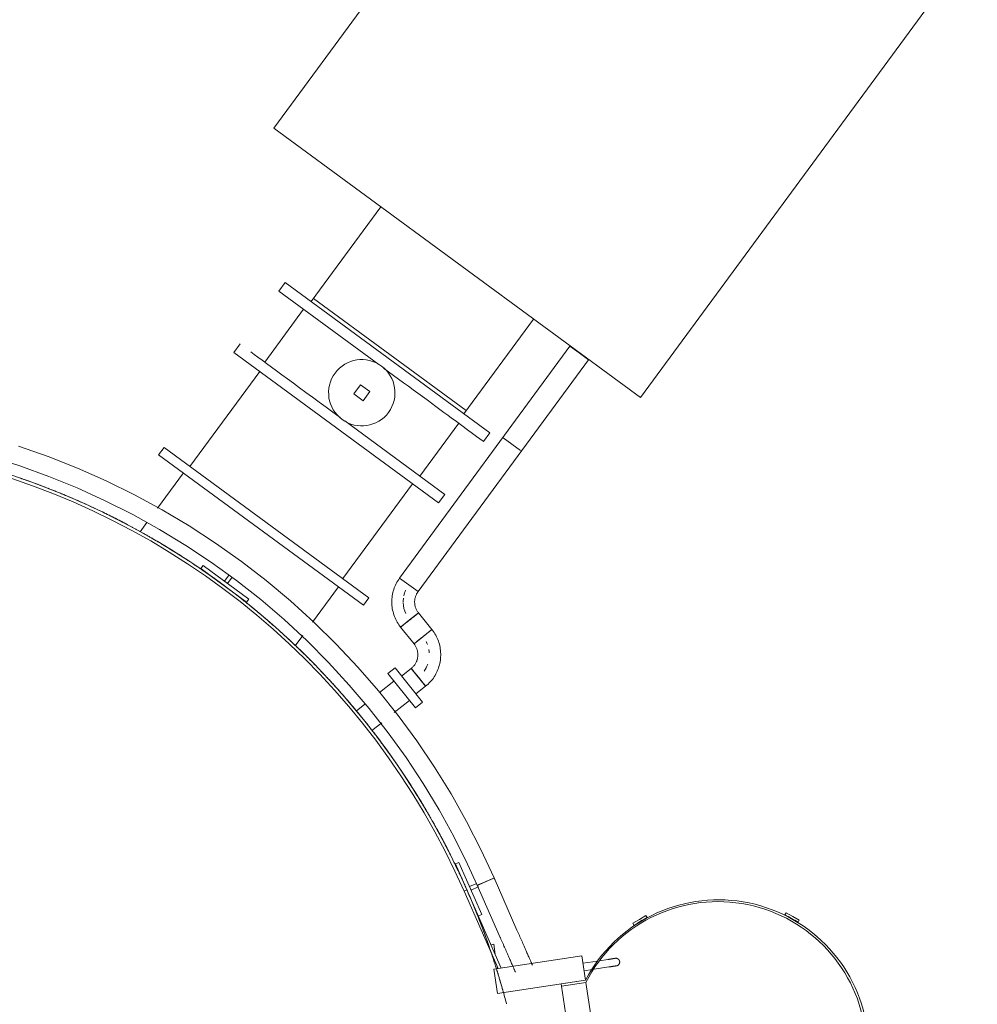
# Model space of a CAD drawing. Header units: metres. Extents: x 135583 to 135939, y 457896 to 458258.
# Tile 445 of 599: x 135792.64 to 135795.17, y 458010.69 to 458013.28. Entities that reach past the tile are written whole.
import ezdxf

# ---------------------------------------------------------------- set-up
doc = ezdxf.new("R2010")
doc.units = ezdxf.units.M
doc.linetypes.add('Hidden', pattern=[4, 2, -2])
doc.layers.add('NIEUWE INSTALLATIE', color=250, linetype='Continuous', lineweight=0)

msp = doc.modelspace()

# ---------------------------------------------------------------- linework, layer by layer
at = {"layer": 'NIEUWE INSTALLATIE'}
for p, q in [((135794.1998, 458014.206), (135793.3117, 458012.9971)), ((135794.2788, 458012.2867), (135795.1669, 458013.4955)), ((135793.3117, 458012.9971), (135794.2788, 458012.2867)), ((135793.5938, 458012.7899), (135793.41, 458012.5397)), ((135793.3415, 458012.59), (135793.3249, 458012.5675)), ((135793.8814, 458012.1933), (135793.3415, 458012.59)), ((135793.3249, 458012.5675), (135793.5887, 458012.3736)), ((135793.3902, 458012.5195), (135793.2877, 458012.3801)), ((135793.3902, 458012.5195), (135793.2877, 458012.3801)), ((135793.8129, 458012.2437), (135793.9967, 458012.4939)), ((135793.2224, 458012.428), (135793.2059, 458012.4055)), ((135793.7458, 458012.0088), (135793.2059, 458012.4055)), ((135794.0927, 458012.4221), (135793.6433, 458011.8104)), ((135794.0927, 458012.4221), (135794.117, 458012.4043)), ((135794.0975, 458012.4199), (135794.0969, 458012.4191)), ((135794.117, 458012.4043), (135794.1413, 458012.3864)), ((135793.6919, 458011.7747), (135794.1413, 458012.3864)), ((135794.1372, 458012.3895), (135794.1378, 458012.3903)), ((135793.2744, 458012.3551), (135793.0905, 458012.1049)), ((135793.5404, 458012.3204), (135793.5227, 458012.2962)), ((135793.5227, 458012.2962), (135793.5468, 458012.2784)), ((135793.5646, 458012.3026), (135793.5404, 458012.3204)), ((135793.5468, 458012.2784), (135793.5646, 458012.3026)), ((135793.7624, 458012.0313), (135793.4985, 458012.2252)), ((135793.6971, 458012.0793), (135793.7995, 458012.2187)), ((135793.6971, 458012.0793), (135793.7995, 458012.2187)), ((135793.8648, 458012.1708), (135793.8814, 458012.1933)), ((135793.022, 458012.1552), (135793.0078, 458012.1359)), ((135793.022, 458012.1552), (135793.562, 458011.7586)), ((135793.0078, 458012.1359), (135793.5478, 458011.7392)), ((135793.0731, 458012.0879), (135793.0048, 458011.995)), ((135793.4935, 458011.8089), (135793.6773, 458012.0591)), ((135793.7458, 458012.0088), (135793.7624, 458012.0313)), ((135792.9771, 458011.9573), (135792.9591, 458011.9328)), ((135793.1193, 458011.8359), (135793.1253, 458011.844)), ((135793.2399, 458011.7467), (135793.1193, 458011.8359)), ((135793.1253, 458011.844), (135793.2458, 458011.7547)), ((135793.1815, 458011.8023), (135793.1937, 458011.8188)), ((135793.2018, 458011.8129), (135793.1896, 458011.7964)), ((135793.6676, 458011.7926), (135793.6433, 458011.8104)), ((135793.6433, 458011.8104), (135793.6919, 458011.7747)), ((135793.1896, 458011.7964), (135793.1815, 458011.8023)), ((135793.4138, 458011.6937), (135793.4825, 458011.7872)), ((135793.6919, 458011.7747), (135793.6676, 458011.7926)), ((135793.2458, 458011.7547), (135793.2399, 458011.7467)), ((135793.5478, 458011.7392), (135793.562, 458011.7586)), ((135793.6931, 458011.7187), (135793.646, 458011.681)), ((135793.646, 458011.681), (135793.6696, 458011.6998)), ((135793.6696, 458011.6998), (135793.6931, 458011.7187)), ((135793.6931, 458011.7187), (135793.6923, 458011.718)), ((135793.7284, 458011.6746), (135793.6931, 458011.7187)), ((135793.646, 458011.681), (135793.6468, 458011.6816)), ((135793.646, 458011.681), (135793.6814, 458011.6369)), ((135793.6814, 458011.6369), (135793.7284, 458011.6746)), ((135793.7284, 458011.6746), (135793.7049, 458011.6557)), ((135793.7284, 458011.6746), (135793.7276, 458011.6739)), ((135793.3682, 458011.6316), (135793.3879, 458011.6585)), ((135793.7049, 458011.6557), (135793.6814, 458011.6369)), ((135793.6814, 458011.6369), (135793.6822, 458011.6375)), ((135793.6312, 458011.5733), (135793.6125, 458011.5583)), ((135793.7037, 458011.4829), (135793.6312, 458011.5733)), ((135793.6742, 458011.5721), (135793.6486, 458011.5516)), ((135793.6742, 458011.5721), (135793.6931, 458011.5486)), ((135793.7119, 458011.5251), (135793.6742, 458011.5721)), ((135793.6742, 458011.5721), (135793.6748, 458011.5713)), ((135793.685, 458011.4679), (135793.6125, 458011.5583)), ((135793.6931, 458011.5486), (135793.7119, 458011.5251)), ((135793.6281, 458011.5388), (135793.5902, 458011.5084)), ((135793.6863, 458011.5046), (135793.7119, 458011.5251)), ((135793.7119, 458011.5251), (135793.7113, 458011.5259)), ((135793.552, 458011.4778), (135793.5291, 458011.4595)), ((135793.6294, 458011.4554), (135793.6693, 458011.4874)), ((135793.685, 458011.4679), (135793.7037, 458011.4829)), ((135793.5701, 458011.4079), (135793.5963, 458011.4288)), ((135793.7907, 458011.0564), (135793.7999, 458011.0604)), ((135793.8209, 458010.9877), (135793.7907, 458011.0564)), ((135793.7999, 458011.0604), (135793.8601, 458010.9231)), ((135793.828, 458010.9963), (135793.8468, 458011.0046)), ((135793.8483, 458010.9998), (135793.8506, 458011.0008)), ((135793.9086, 458010.8624), (135793.8483, 458010.9998)), ((135793.8925, 458011.0192), (135793.9528, 458010.8818)), ((135793.8135, 458010.9845), (135793.8208, 458010.9877)), ((135793.8135, 458010.9845), (135793.8209, 458010.9877)), ((135793.9032, 458010.7801), (135793.8135, 458010.9845)), ((135793.8209, 458010.9877), (135793.9114, 458010.7814)), ((135793.832, 458010.9872), (135793.828, 458010.9963)), ((135793.8508, 458010.9954), (135793.832, 458010.9872)), ((135793.8601, 458010.9231), (135793.851, 458010.919)), ((135794.293, 458010.9204), (135794.2759, 458010.91)), ((135794.2963, 458010.9149), (135794.293, 458010.9204)), ((135794.6626, 458010.9275), (135794.6594, 458010.9219)), ((135794.6801, 458010.9178), (135794.6626, 458010.9275)), ((135794.2759, 458010.91), (135794.2588, 458010.8996)), ((135794.2588, 458010.8996), (135794.2622, 458010.8941)), ((135794.6975, 458010.908), (135794.6801, 458010.9178)), ((135794.6943, 458010.9023), (135794.6975, 458010.908)), ((135793.8844, 458010.843), (135793.8915, 458010.8441)), ((135793.8915, 458010.8441), (135793.8956, 458010.8174)), ((135793.9086, 458010.8624), (135793.909, 458010.8615)), ((135794.1237, 458010.8139), (135793.8914, 458010.7783)), ((135793.9935, 458010.7891), (135793.9931, 458010.79)), ((135794.1336, 458010.7496), (135794.1237, 458010.8139)), ((135794.1661, 458010.8001), (135794.1268, 458010.7941)), ((135794.1924, 458010.8042), (135794.1703, 458010.8008)), ((135793.8914, 458010.7783), (135793.9013, 458010.7141)), ((135793.9003, 458010.7869), (135793.9013, 458010.7799)), ((135794.1298, 458010.7743), (135794.1517, 458010.7777)), ((135794.1564, 458010.7784), (135794.1955, 458010.7844)), ((135793.9013, 458010.7141), (135794.1336, 458010.7496)), ((135794.1336, 458010.7496), (135794.0693, 458010.7398)), ((135794.0693, 458010.7398), (135794.0702, 458010.7339)), ((135794.0702, 458010.7339), (135794.1345, 458010.7437)), ((135794.1345, 458010.7437), (135794.2037, 458010.291)), ((135794.1395, 458010.2811), (135794.0702, 458010.7339))]:
    msp.add_line(p, q, dxfattribs=at)
at = {"layer": 'NIEUWE INSTALLATIE', "linetype": 'Hidden'}
for p, q in [((135793.4164, 458012.548), (135793.8191, 458012.2522)), ((135793.4164, 458012.548), (135793.8191, 458012.2522)), ((135793.4164, 458012.548), (135793.8191, 458012.2522)), ((135793.4164, 458012.548), (135793.8191, 458012.2522)), ((135793.9166, 458012.1805), (135793.9625, 458012.1468)), ((135793.9166, 458012.1805), (135793.9625, 458012.1468)), ((135793.9166, 458012.1805), (135793.9625, 458012.1468)), ((135793.9166, 458012.1805), (135793.9625, 458012.1468)), ((135793.2862, 458011.7066), (135793.2855, 458011.7072)), ((135793.2862, 458011.7066), (135793.2855, 458011.7072)), ((135793.6902, 458011.2364), (135793.6891, 458011.2381)), ((135793.6902, 458011.2364), (135793.6891, 458011.2381))]:
    msp.add_line(p, q, dxfattribs=at)
at = {"layer": 'NIEUWE INSTALLATIE', "flags": 128}
for points in [[(135793.8926, 458011.0192), (135793.8577, 458011.0946), (135793.8197, 458011.1686), (135793.7789, 458011.241), (135793.7352, 458011.3117), (135793.6887, 458011.3806), (135793.6395, 458011.4476), (135793.5876, 458011.5126), (135793.5332, 458011.5755), (135793.4763, 458011.6361), (135793.4171, 458011.6944), (135793.3555, 458011.7503), (135793.2918, 458011.8036), (135793.226, 458011.8544), (135793.1582, 458011.9025), (135793.0885, 458011.9479), (135793.0171, 458011.9904), (135792.9441, 458012.0301), (135792.8695, 458012.0668), (135792.7935, 458012.1005), (135792.7162, 458012.1311), (135792.6378, 458012.1586)], [(135792.5641, 458012.131), (135792.6415, 458012.1064), (135792.7179, 458012.0788), (135792.793, 458012.0482), (135792.867, 458012.0145), (135792.9395, 458011.978), (135793.0104, 458011.9386), (135793.0798, 458011.8963), (135793.1474, 458011.8514), (135793.2131, 458011.8037), (135793.2769, 458011.7535), (135793.3387, 458011.7008), (135793.3983, 458011.6456), (135793.4556, 458011.5881), (135793.5106, 458011.5283), (135793.5631, 458011.4664), (135793.6131, 458011.4025), (135793.6606, 458011.3366), (135793.7053, 458011.2688), (135793.7473, 458011.1993), (135793.7865, 458011.1282), (135793.8228, 458011.0556), (135793.8483, 458010.9998)], [(135793.6433, 458011.8104), (135793.6409, 458011.8069), (135793.6386, 458011.8034), (135793.6364, 458011.7997), (135793.6344, 458011.796), (135793.6325, 458011.7921), (135793.6308, 458011.7882), (135793.6293, 458011.7843), (135793.6279, 458011.7803), (135793.6266, 458011.7762), (135793.6256, 458011.7721), (135793.6247, 458011.7679), (135793.6239, 458011.7637), (135793.6234, 458011.7595), (135793.623, 458011.7553), (135793.6227, 458011.751), (135793.6227, 458011.7468), (135793.6228, 458011.7425), (135793.6231, 458011.7383), (135793.6235, 458011.734), (135793.6241, 458011.7298), (135793.6249, 458011.7257), (135793.6259, 458011.7215), (135793.627, 458011.7174), (135793.6283, 458011.7134), (135793.6297, 458011.7094), (135793.6313, 458011.7054), (135793.6331, 458011.7015), (135793.635, 458011.6977), (135793.6371, 458011.694), (135793.6393, 458011.6904), (135793.6416, 458011.6868), (135793.6441, 458011.6834), (135793.646, 458011.681)], [(135793.6931, 458011.7187), (135793.692, 458011.7201), (135793.6909, 458011.7216), (135793.6899, 458011.7232), (135793.689, 458011.7248), (135793.6881, 458011.7264), (135793.6873, 458011.728), (135793.6865, 458011.7297), (135793.6859, 458011.7314), (135793.6852, 458011.7332), (135793.6847, 458011.7349), (135793.6842, 458011.7367), (135793.6839, 458011.7385), (135793.6835, 458011.7403), (135793.6833, 458011.7422), (135793.6831, 458011.744), (135793.683, 458011.7458), (135793.683, 458011.7477), (135793.683, 458011.7495), (135793.6831, 458011.7513), (135793.6833, 458011.7532), (135793.6836, 458011.755), (135793.6839, 458011.7568), (135793.6843, 458011.7586), (135793.6848, 458011.7604), (135793.6854, 458011.7621), (135793.686, 458011.7639), (135793.6867, 458011.7656), (135793.6875, 458011.7673), (135793.6883, 458011.7689), (135793.6892, 458011.7705), (135793.6901, 458011.7721), (135793.6911, 458011.7736), (135793.6919, 458011.7747)], [(135793.7119, 458011.5251), (135793.7152, 458011.5278), (135793.7183, 458011.5306), (135793.7214, 458011.5336), (135793.7243, 458011.5367), (135793.7271, 458011.5399), (135793.7297, 458011.5432), (135793.7323, 458011.5467), (135793.7346, 458011.5502), (135793.7369, 458011.5538), (135793.739, 458011.5575), (135793.7409, 458011.5613), (135793.7427, 458011.5651), (135793.7444, 458011.5691), (135793.7458, 458011.5731), (135793.7472, 458011.5771), (135793.7483, 458011.5812), (135793.7493, 458011.5853), (135793.7501, 458011.5895), (135793.7508, 458011.5937), (135793.7513, 458011.5979), (135793.7516, 458011.6022), (135793.7518, 458011.6064), (135793.7517, 458011.6107), (135793.7515, 458011.6149), (135793.7512, 458011.6192), (135793.7507, 458011.6234), (135793.75, 458011.6276), (135793.7491, 458011.6318), (135793.7481, 458011.6359), (135793.7469, 458011.64), (135793.7455, 458011.644), (135793.744, 458011.648), (135793.7423, 458011.6519), (135793.7405, 458011.6557), (135793.7385, 458011.6595), (135793.7364, 458011.6632), (135793.7341, 458011.6668), (135793.7317, 458011.6703), (135793.7291, 458011.6737), (135793.7284, 458011.6746)], [(135793.6814, 458011.6369), (135793.6825, 458011.6354), (135793.6835, 458011.6339), (135793.6845, 458011.6323), (135793.6855, 458011.6308), (135793.6864, 458011.6291), (135793.6872, 458011.6275), (135793.6879, 458011.6258), (135793.6886, 458011.6241), (135793.6892, 458011.6224), (135793.6897, 458011.6206), (135793.6902, 458011.6188), (135793.6906, 458011.617), (135793.6909, 458011.6152), (135793.6912, 458011.6134), (135793.6913, 458011.6115), (135793.6914, 458011.6097), (135793.6915, 458011.6079), (135793.6914, 458011.606), (135793.6913, 458011.6042), (135793.6911, 458011.6023), (135793.6908, 458011.6005), (135793.6905, 458011.5987), (135793.6901, 458011.5969), (135793.6896, 458011.5951), (135793.6891, 458011.5934), (135793.6884, 458011.5916), (135793.6877, 458011.5899), (135793.687, 458011.5883), (135793.6862, 458011.5866), (135793.6853, 458011.585), (135793.6843, 458011.5834), (135793.6833, 458011.5819), (135793.6822, 458011.5804), (135793.6811, 458011.5789), (135793.6799, 458011.5775), (135793.6786, 458011.5762), (135793.6773, 458011.5749), (135793.676, 458011.5736), (135793.6746, 458011.5724), (135793.6742, 458011.5721)], [(135793.9528, 458010.8818), (135793.9544, 458010.8782), (135793.956, 458010.8745), (135793.9576, 458010.8709), (135793.9592, 458010.8672), (135793.9608, 458010.8636), (135793.9624, 458010.8601), (135793.9639, 458010.8565), (135793.9655, 458010.853), (135793.967, 458010.8496), (135793.9685, 458010.8462), (135793.9699, 458010.8428), (135793.9714, 458010.8396), (135793.9728, 458010.8363), (135793.9742, 458010.8332), (135793.9755, 458010.8301), (135793.9768, 458010.8272), (135793.9781, 458010.8243), (135793.9793, 458010.8215), (135793.9805, 458010.8188), (135793.9817, 458010.8162), (135793.9828, 458010.8137), (135793.9838, 458010.8113), (135793.9848, 458010.809), (135793.9858, 458010.8068), (135793.9866, 458010.8048), (135793.9875, 458010.8029), (135793.9883, 458010.8011), (135793.989, 458010.7994), (135793.9897, 458010.7979), (135793.9903, 458010.7965), (135793.9908, 458010.7952), (135793.9913, 458010.7941), (135793.9918, 458010.7931), (135793.9921, 458010.7923), (135793.9924, 458010.7916), (135793.9927, 458010.7911), (135793.9929, 458010.7906), (135793.993, 458010.7904), (135793.993, 458010.7903)], [(135793.9488, 458010.7709), (135793.9488, 458010.7709), (135793.9487, 458010.7712), (135793.9485, 458010.7715), (135793.9483, 458010.772), (135793.948, 458010.7727), (135793.9476, 458010.7735), (135793.9472, 458010.7744), (135793.9468, 458010.7755), (135793.9462, 458010.7767), (135793.9456, 458010.7781), (135793.945, 458010.7796), (135793.9443, 458010.7812), (135793.9435, 458010.783), (135793.9427, 458010.7848), (135793.9418, 458010.7869), (135793.9408, 458010.789), (135793.9399, 458010.7912), (135793.9388, 458010.7936), (135793.9377, 458010.7961), (135793.9366, 458010.7986), (135793.9354, 458010.8013), (135793.9342, 458010.8041), (135793.933, 458010.807), (135793.9317, 458010.8099), (135793.9303, 458010.813), (135793.9289, 458010.8161), (135793.9275, 458010.8193), (135793.9261, 458010.8225), (135793.9247, 458010.8259), (135793.9232, 458010.8292), (135793.9217, 458010.8327), (135793.9201, 458010.8362), (135793.9186, 458010.8397), (135793.917, 458010.8433), (135793.9154, 458010.8469), (135793.9138, 458010.8505), (135793.9122, 458010.8541), (135793.9106, 458010.8578), (135793.909, 458010.8614), (135793.9086, 458010.8624)], [(135793.9915, 458010.7938), (135793.991, 458010.7949), (135793.9908, 458010.7952)], [(135793.993, 458010.7903), (135793.993, 458010.7903), (135793.9929, 458010.7906)], [(135794.2122, 458010.8072), (135794.2122, 458010.8072), (135794.2122, 458010.8072), (135794.2121, 458010.8072), (135794.212, 458010.8071), (135794.2118, 458010.8071), (135794.2116, 458010.8071), (135794.2114, 458010.8071), (135794.2112, 458010.807), (135794.2109, 458010.807), (135794.2107, 458010.8069), (135794.2103, 458010.8069), (135794.21, 458010.8068), (135794.2096, 458010.8068), (135794.2092, 458010.8067), (135794.2088, 458010.8066), (135794.2083, 458010.8066), (135794.2078, 458010.8065), (135794.2073, 458010.8064), (135794.2068, 458010.8063), (135794.2062, 458010.8063), (135794.2056, 458010.8062), (135794.205, 458010.8061), (135794.2044, 458010.806), (135794.2038, 458010.8059), (135794.2031, 458010.8058), (135794.2025, 458010.8057), (135794.2018, 458010.8056), (135794.2011, 458010.8055), (135794.2003, 458010.8054), (135794.1996, 458010.8052), (135794.1989, 458010.8051), (135794.1981, 458010.805), (135794.1974, 458010.8049), (135794.1966, 458010.8048), (135794.1958, 458010.8047), (135794.195, 458010.8045), (135794.1942, 458010.8044), (135794.1934, 458010.8043), (135794.1927, 458010.8042), (135794.1924, 458010.8042)], [(135794.1924, 458010.8042), (135794.1932, 458010.8043), (135794.194, 458010.8044), (135794.1948, 458010.8045), (135794.1956, 458010.8046), (135794.1964, 458010.8048), (135794.1971, 458010.8049), (135794.1979, 458010.805), (135794.1987, 458010.8051), (135794.1994, 458010.8052), (135794.2001, 458010.8053), (135794.2009, 458010.8054), (135794.2016, 458010.8055), (135794.2023, 458010.8057), (135794.2029, 458010.8058), (135794.2036, 458010.8059), (135794.2043, 458010.806), (135794.2049, 458010.8061), (135794.2055, 458010.8061), (135794.2061, 458010.8062), (135794.2066, 458010.8063), (135794.2072, 458010.8064), (135794.2077, 458010.8065), (135794.2082, 458010.8066), (135794.2086, 458010.8066), (135794.2091, 458010.8067), (135794.2095, 458010.8068), (135794.2099, 458010.8068), (135794.2102, 458010.8069), (135794.2106, 458010.8069), (135794.2109, 458010.807), (135794.2111, 458010.807), (135794.2114, 458010.807), (135794.2116, 458010.8071), (135794.2118, 458010.8071), (135794.2119, 458010.8071), (135794.212, 458010.8072), (135794.2121, 458010.8072), (135794.2122, 458010.8072), (135794.2122, 458010.8072)], [(135794.2122, 458010.8072), (135794.2126, 458010.8072), (135794.213, 458010.8073), (135794.2134, 458010.8073), (135794.2138, 458010.8073), (135794.2142, 458010.8073), (135794.2146, 458010.8073), (135794.215, 458010.8072), (135794.2154, 458010.8072), (135794.2158, 458010.8071), (135794.2162, 458010.807), (135794.2166, 458010.8069), (135794.2169, 458010.8068), (135794.2173, 458010.8066), (135794.2177, 458010.8065), (135794.2181, 458010.8063), (135794.2184, 458010.8061), (135794.2188, 458010.8059), (135794.2191, 458010.8057), (135794.2194, 458010.8055), (135794.2198, 458010.8053), (135794.2201, 458010.805), (135794.2204, 458010.8048), (135794.2207, 458010.8045), (135794.221, 458010.8042), (135794.2212, 458010.8039), (135794.2215, 458010.8036), (135794.2217, 458010.8033), (135794.222, 458010.803), (135794.2222, 458010.8026), (135794.2224, 458010.8023), (135794.2226, 458010.8019), (135794.2228, 458010.8016), (135794.2229, 458010.8012), (135794.2231, 458010.8008), (135794.2232, 458010.8005), (135794.2233, 458010.8001), (135794.2234, 458010.7997), (135794.2235, 458010.7993), (135794.2236, 458010.7989), (135794.2236, 458010.7988)], [(135794.2236, 458010.7988), (135794.2237, 458010.7984), (135794.2237, 458010.798), (135794.2237, 458010.7976), (135794.2237, 458010.7972), (135794.2237, 458010.7968), (135794.2237, 458010.7964), (135794.2236, 458010.796), (135794.2236, 458010.7956), (135794.2235, 458010.7952), (135794.2234, 458010.7948), (135794.2233, 458010.7944), (135794.2232, 458010.7941), (135794.2231, 458010.7937), (135794.2229, 458010.7933), (135794.2227, 458010.793), (135794.2226, 458010.7926), (135794.2224, 458010.7923), (135794.2222, 458010.7919), (135794.2219, 458010.7916), (135794.2217, 458010.7913), (135794.2214, 458010.7909), (135794.2212, 458010.7906), (135794.2209, 458010.7903), (135794.2206, 458010.7901), (135794.2203, 458010.7898), (135794.22, 458010.7895), (135794.2197, 458010.7893), (135794.2194, 458010.7891), (135794.2191, 458010.7888), (135794.2187, 458010.7886), (135794.2184, 458010.7884), (135794.218, 458010.7883), (135794.2176, 458010.7881), (135794.2173, 458010.7879), (135794.2169, 458010.7878), (135794.2165, 458010.7877), (135794.2161, 458010.7876), (135794.2157, 458010.7875), (135794.2153, 458010.7874), (135794.2152, 458010.7874)], [(135793.9486, 458010.7712), (135793.9487, 458010.771), (135793.9488, 458010.7709)], [(135794.1955, 458010.7844), (135794.1963, 458010.7845), (135794.197, 458010.7846), (135794.1978, 458010.7847), (135794.1986, 458010.7849), (135794.1994, 458010.785), (135794.2002, 458010.7851), (135794.2009, 458010.7852), (135794.2017, 458010.7853), (135794.2024, 458010.7854), (135794.2032, 458010.7856), (135794.2039, 458010.7857), (135794.2046, 458010.7858), (135794.2053, 458010.7859), (135794.206, 458010.786), (135794.2066, 458010.7861), (135794.2073, 458010.7862), (135794.2079, 458010.7863), (135794.2085, 458010.7864), (135794.2091, 458010.7865), (135794.2096, 458010.7866), (135794.2102, 458010.7866), (135794.2107, 458010.7867), (135794.2112, 458010.7868), (135794.2117, 458010.7869), (135794.2121, 458010.7869), (135794.2125, 458010.787), (135794.2129, 458010.787), (135794.2133, 458010.7871), (135794.2136, 458010.7872), (135794.2139, 458010.7872), (135794.2142, 458010.7872), (135794.2144, 458010.7873), (135794.2146, 458010.7873), (135794.2148, 458010.7873), (135794.215, 458010.7874), (135794.2151, 458010.7874), (135794.2152, 458010.7874), (135794.2152, 458010.7874), (135794.2152, 458010.7874)], [(135794.2152, 458010.7874), (135794.2152, 458010.7874), (135794.2152, 458010.7874), (135794.2151, 458010.7874), (135794.215, 458010.7874), (135794.2148, 458010.7873), (135794.2147, 458010.7873), (135794.2145, 458010.7873), (135794.2142, 458010.7873), (135794.214, 458010.7872), (135794.2137, 458010.7872), (135794.2134, 458010.7871), (135794.213, 458010.7871), (135794.2126, 458010.787), (135794.2122, 458010.7869), (135794.2118, 458010.7869), (135794.2113, 458010.7868), (135794.2108, 458010.7867), (135794.2103, 458010.7867), (135794.2098, 458010.7866), (135794.2092, 458010.7865), (135794.2087, 458010.7864), (135794.2081, 458010.7863), (135794.2074, 458010.7862), (135794.2068, 458010.7861), (135794.2061, 458010.786), (135794.2055, 458010.7859), (135794.2048, 458010.7858), (135794.2041, 458010.7857), (135794.2034, 458010.7856), (135794.2026, 458010.7855), (135794.2019, 458010.7854), (135794.2011, 458010.7852), (135794.2004, 458010.7851), (135794.1996, 458010.785), (135794.1988, 458010.7849), (135794.198, 458010.7848), (135794.1973, 458010.7847), (135794.1965, 458010.7845), (135794.1957, 458010.7844), (135794.1955, 458010.7844)]]:
    msp.add_lwpolyline(points, dxfattribs=at)
at = {"layer": 'NIEUWE INSTALLATIE'}
for centre, radius, start, end in [((135793.5436, 458012.2994), 0.0875, 53.696, 233.696), ((135793.5436, 458012.2994), 0.0875, 233.696, 53.696), ((135791.9895, 458010.1839), 2, 23.696, 129.2185), ((135791.9895, 458010.1839), 1.992, 23.696, 129.3967), ((135791.9895, 458010.1839), 2, 66.4853, 67.4065), ((135791.9895, 458010.1839), 2, 61.968, 62.9569), ((135791.9895, 458010.1839), 2, 57.4507, 58.5071), ((135791.9895, 458010.1839), 2, 53.7074, 54.0573), ((135791.9895, 458010.1839), 2, 52.9335, 53.6823), ((135793.729, 458011.7475), 0.0762, 156.2542, 167.6255), ((135793.729, 458011.7475), 0.0762, 156.2542, 167.6255), ((135793.729, 458011.7475), 0.0762, 172.2174, 180.4686), ((135793.729, 458011.7475), 0.0762, 172.2174, 180.4686), ((135793.729, 458011.7475), 0.0762, 181.7903, 203.9225), ((135793.729, 458011.7475), 0.0762, 181.7903, 203.9225), ((135791.9895, 458010.1839), 2, 48.4162, 49.5786), ((135793.6454, 458011.6081), 0.0762, 20.7072, 27.1164), ((135793.6454, 458011.6081), 0.0762, 20.7072, 27.1164), ((135793.6454, 458011.6081), 0.0762, 3.942, 10.8073), ((135793.6454, 458011.6081), 0.0762, 3.942, 10.8073), ((135791.9895, 458010.1839), 2, 43.899, 45.1574), ((135793.6454, 458011.6081), 0.0762, 325.5541, 340.7393), ((135793.6454, 458011.6081), 0.0762, 325.5541, 340.7393), ((135791.9895, 458010.1839), 2, 39.3817, 40.7073), ((135791.9895, 458010.1839), 2, 34.8645, 36.2571), ((135791.9895, 458010.1839), 2, 30.3472, 31.7485), ((135791.9895, 458010.1839), 2, 25.83, 27.3563), ((135794.4843, 458010.5655), 0.3961, 225.0844, 152.3076), ((135794.483, 458010.5653), 0.3915, 224.4959, 152.8961), ((135794.4832, 458010.5671), 0.3961, 57.8019, 63.5901), ((135794.4853, 458010.5668), 0.3961, 118.4981, 124.2863), ((135791.9895, 458010.1839), 2, 17.3247, 18.9777)]:
    msp.add_arc(centre, radius, start, end, dxfattribs=at)
at = {"layer": 'NIEUWE INSTALLATIE', "linetype": 'Hidden'}
for start, end in [(70.1256, 70.9498), (70.1256, 70.9498), (68.8057, 69.7341), (68.8057, 69.7341), (66.7033, 68.9686), (66.7033, 68.9686), (67.4475, 68.6932), (67.4475, 68.6932), (65.5834, 66.4319), (65.5834, 66.4319), (64.2863, 65.2698), (64.2863, 65.2698), (62.2358, 64.5001), (62.2358, 64.5001), (62.9989, 64.1765), (62.9989, 64.1765), (61.0724, 61.914), (61.0724, 61.914), (59.767, 60.8107), (59.767, 60.8107), (57.7682, 60.0319), (57.7682, 60.0319), (58.5503, 59.6597), (58.5503, 59.6597), (56.5791, 57.3961), (56.5791, 57.3961), (55.2478, 56.3547), (55.2478, 56.3547), (53.3002, 55.564), (53.3002, 55.564), (54.1017, 55.1429), (54.1017, 55.1429), (52.097, 52.8782), (52.097, 52.8782), (50.7287, 51.9005), (50.7287, 51.9005), (48.832, 51.0963), (48.832, 51.0963), (49.6531, 50.626), (49.6531, 50.626), (47.6224, 48.3603), (47.6224, 48.3603), (46.2096, 47.4477), (46.2096, 47.4477), (44.3634, 46.6289), (44.3634, 46.6289), (45.2045, 46.1092), (45.2045, 46.1092), (43.153, 43.8423), (43.153, 43.8423), (41.6906, 42.9957), (41.6906, 42.9957), (39.8944, 42.1616), (39.8944, 42.1616), (40.7558, 41.5923), (40.7558, 41.5923), (38.6874, 39.3244), (38.6874, 39.3244), (37.1717, 38.5444), (37.1717, 38.5444), (35.4248, 37.6945), (35.4248, 37.6945), (36.3071, 37.0754), (36.3071, 37.0754), (34.2247, 34.8064), (34.2247, 34.8064), (32.6528, 34.0935), (32.6528, 34.0935), (30.9544, 33.2275), (30.9544, 33.2275), (31.8584, 32.5585), (31.8584, 32.5585), (29.7642, 30.2884), (29.7642, 30.2884), (28.134, 29.6431), (28.134, 29.6431), (26.4831, 28.7606), (26.4831, 28.7606), (27.4097, 28.0415), (27.4097, 28.0415), (25.3054, 25.7705), (25.3054, 25.7705), (23.6153, 25.1929), (23.6153, 25.1929), (19.0173, 24.2938), (19.0173, 24.2938), (21.3127, 23.5246), (21.3127, 23.5246), (19.0965, 21.2525), (19.0965, 21.2525), (15.4467, 17.3279), (15.4467, 17.3279), (16.7955, 17.3232), (16.7955, 17.3232), (14.5779, 16.7344), (14.5779, 16.7344)]:
    msp.add_arc((135791.9895, 458010.1839), 2, start, end, dxfattribs=at)
at = {"layer": 'NIEUWE INSTALLATIE'}
for centre, major_axis, start_param, end_param in [((135793.4924, 458012.2297), (0.27, -0.1983), 3.60524, 4.689689), ((135793.5948, 458012.3691), (0.27, -0.1983), 4.735095, 6.306155), ((135793.6696, 458011.6998), (0.0235, 0.0188), 4.290078, 9.686577), ((135793.6696, 458011.6998), (0.0235, 0.0188), 6.021386, 7.501181), ((135793.7049, 458011.6557), (0.0235, 0.0188), 1.059663, 6.544985), ((135793.7049, 458011.6557), (-0.0235, -0.0188), 6.021386, 7.592182), ((135793.6931, 458011.5486), (-0.0188, 0.0235), 6.021386, 7.001917), ((135793.6931, 458011.5486), (-0.0188, 0.0235), 3.141593, 3.944321), ((135793.8705, 458011.0095), (0.0221, 0.0097), 5.93412, 11.222637)]:
    msp.add_ellipse(centre, major_axis=major_axis, ratio=0.000001, start_param=start_param, end_param=end_param, dxfattribs=at)
at = {"layer": 'NIEUWE INSTALLATIE', "extrusion": (0, 0, -1)}
for centre, major_axis, ratio, start_param, end_param in [((135793.2118, 458011.8348), (-0.0117, -0.0211), 1, 3.010693, 3.272492), ((135793.8704, 458011.0095), (0.0221, 0.0097), 0.000001, 0, 5.497787), ((135793.8704, 458011.0095), (0.0221, 0.0097), 0.000001, 0, 4.293776), ((135793.8704, 458011.0095), (0.0236, 0.0052), 1, 2.737991, 2.872999)]:
    msp.add_ellipse(centre, major_axis=major_axis, ratio=ratio, start_param=start_param, end_param=end_param, dxfattribs=at)
at = {"layer": 'NIEUWE INSTALLATIE'}
for points in [[(135793.8503, 458010.9962), (135793.8495, 458010.9973), (135793.8489, 458010.9985), (135793.8483, 458010.9998)], [(135793.8925, 458011.0192), (135793.8931, 458011.0179), (135793.8935, 458011.0167), (135793.8939, 458011.0153)]]:
    msp.add_open_spline(points, degree=3, dxfattribs=at)

doc.saveas('drawing.dxf')
